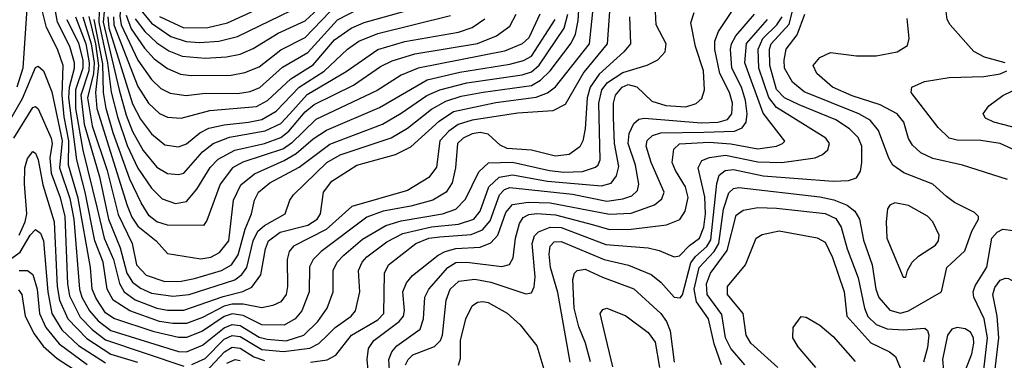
# Model space of a CAD drawing. Extents: x 997028 to 1115134, y 536408 to 618974.
# Tile 304 of 473: x 1024706 to 1028360, y 597431 to 598695. Entities that reach past the tile are written whole.
import ezdxf

# ---------------------------------------------------------------- set-up
doc = ezdxf.new("R2010")
doc.units = 0

msp = doc.modelspace()

# ---------------------------------------------------------------- linework, layer by layer
at = {"layer": '0CON10XD'}
for points in [[(1024694.2, 599524.2), (1024764.7, 599435), (1024776.1, 599335), (1024825, 599233.6), (1024883.3, 599165), (1025015.6, 599055.6), (1025045, 599020), (1025060.3, 598970.3), (1025083.3, 598833.3), (1025085.5, 598784.5), (1025078, 598708), (1025083.4, 598675), (1025145, 598544.8), (1025195, 598473.2), (1025229.6, 598439.6)], [(1024913.1, 598705), (1024952.3, 598605), (1024964.4, 598535), (1024962.3, 598505), (1024933.6, 598415), (1024945, 598307.2), (1025002.1, 598112.1), (1025036.1, 597955), (1025079.1, 597849.1), (1025103.9, 597755), (1025125, 597721.4), (1025155, 597698.4), (1025195, 597680.9), (1025275, 597669.5), (1025335, 597675.9), (1025505, 597730.3), (1025530.7, 597749.3), (1025548.6, 597775), (1025572.6, 597875), (1025590.2, 597909.8), (1025615, 597931.8), (1025691.5, 597975), (1025708.9, 598025), (1025722.5, 598045), (1025845.7, 598165), (1025895, 598193.7), (1026085, 598256.6), (1026145, 598292), (1026235, 598362.3), (1026287.9, 598392.1), (1026345, 598410.6), (1026425.7, 598425.7), (1026605, 598451), (1026639.5, 598470.5), (1026674.9, 598505.1), (1026752.4, 598607.6), (1026769, 598641), (1026778.6, 598691.4), (1026789.5, 598865)], [(1026969.6, 598705), (1026972.7, 598605), (1026948.6, 598575), (1026857, 598493), (1026822.6, 598445), (1026812, 598405), (1026805, 598290), (1026796.3, 598245), (1026785, 598223.2), (1026745.2, 598194.8), (1026695, 598188.1), (1026605, 598210.8), (1026515, 598216.4), (1026489, 598229), (1026445, 598270), (1026415, 598275.9), (1026385, 598271), (1026352.1, 598255), (1026331.1, 598235), (1026323.6, 598145), (1026310.9, 598089.1), (1026288.8, 598055), (1026238.8, 598025), (1026157.3, 598002.7), (1026055, 597984.6), (1025995, 597962.3), (1025824.9, 597835.1), (1025795.7, 597805), (1025781.9, 597778.1), (1025780.2, 597685), (1025753, 597615), (1025728.4, 597585), (1025688, 597562), (1025605, 597562.8), (1025535, 597598), (1025495, 597603.4), (1025465, 597593.3), (1025385, 597539.9), (1025325, 597516.4), (1025295, 597515.6), (1025205, 597536.7), (1025055, 597586.5), (1025025, 597608.1), (1024990.4, 597660.4), (1024975.7, 597695), (1024969.4, 597775), (1024922.9, 598032.9), (1024887.8, 598155), (1024889, 598245), (1024871.7, 598335), (1024864, 598415), (1024867.4, 598525), (1024846.3, 598585), (1024805.9, 598665.9), (1024775.5, 598785)], [(1026895.2, 598724.8), (1026886, 598605), (1026800.2, 598499.8), (1026729.8, 598380.2), (1026685, 598356.5), (1026555, 598348.5), (1026385, 598322), (1026333.9, 598306.1), (1026298.9, 598281.1), (1026265.8, 598245), (1026252.4, 598147.6), (1026225, 598110), (1026145, 598060.8), (1025938.7, 598001.3), (1025843.3, 597916.7), (1025722.9, 597855), (1025706.6, 597835), (1025698.6, 597805), (1025699.8, 597705), (1025694.8, 597675.2), (1025675, 597648), (1025645.2, 597634.8), (1025605, 597626.1), (1025535, 597639.9), (1025495, 597639.6), (1025465, 597631.6), (1025385, 597589.6), (1025325, 597568.2), (1025275, 597567.7), (1025225, 597575.6), (1025115.1, 597615.1), (1025053.4, 597655), (1025030.7, 597695), (1025015.6, 597795), (1024984.7, 597875), (1024949.3, 598055), (1024917.8, 598175), (1024889.1, 598405), (1024891.2, 598445), (1024910.1, 598515), (1024910, 598535), (1024892.9, 598595), (1024846.5, 598685), (1024826.5, 598795)], [(1024881.4, 598695), (1024925, 598607.1), (1024940.4, 598545), (1024941, 598515), (1024913, 598435), (1024913.5, 598365), (1024940.6, 598210.6), (1024994.1, 597995), (1025020.1, 597885), (1025054.3, 597805), (1025076.8, 597716.8), (1025094.5, 597685), (1025135, 597655.9), (1025214.7, 597624.7), (1025255, 597617.4), (1025315, 597617.3), (1025461.5, 597668.5), (1025533.8, 597686.2), (1025567.2, 597702.8), (1025601.4, 597748.6), (1025618.7, 597845), (1025630, 597875), (1025673.2, 597906.8), (1025775, 597933.1), (1025810.4, 597955), (1025822.1, 597975), (1025833.6, 598055), (1025865, 598096.4), (1025957.8, 598155), (1026100.9, 598195), (1026157.1, 598222.9), (1026262.3, 598317.7), (1026316.4, 598353.6), (1026472.9, 598387.1), (1026622.9, 598407.1), (1026665, 598422.8), (1026694.5, 598445.5), (1026820.2, 598605), (1026842.2, 598807.8)], [(1025225, 598706.9), (1025315, 598664.6), (1025404.4, 598665.6), (1025477, 598683), (1025721.2, 598795)], [(1026748.8, 597425), (1026702.7, 597682.7), (1026675.5, 597775), (1026670.8, 597825), (1026675.3, 597855), (1026689.8, 597870.2), (1026715, 597872.3), (1026875, 597805.7), (1026965, 597783.8), (1027049.2, 597749.2), (1027085, 597720.6), (1027135, 597665.9), (1027157.2, 597662.8), (1027165.6, 597674.4), (1027197.2, 597792.8), (1027213.6, 597816.4), (1027256.1, 597853.9), (1027271.2, 597878.8), (1027292.9, 598087.1), (1027302.5, 598117.5), (1027324.1, 598135.9), (1027355, 598138.7), (1027464.6, 598115.4), (1027724.8, 598095.2), (1027782.1, 598097.9), (1027811.9, 598108.1), (1027826.8, 598133.2), (1027831, 598165), (1027830.9, 598225), (1027817.8, 598257.8), (1027785, 598290), (1027735, 598323), (1027598.4, 598378.4), (1027544.3, 598405), (1027515, 598436.2), (1027489.3, 598525), (1027489.1, 598585), (1027494.9, 598605), (1027561.5, 598678.5), (1027587.8, 598782.2)], [(1024735.8, 598774.2), (1024717.9, 598515), (1024696, 598444)], [(1025135, 598697.7), (1025170.6, 598650.6), (1025215, 598608.7), (1025259.5, 598579.5), (1025308.8, 598558.8), (1025395, 598552.3), (1025473.4, 598556.6), (1025525, 598566.6), (1025572.8, 598587.2), (1025665, 598644.5), (1025765, 598690.3), (1025829.9, 598750.1)], [(1025144.1, 598744.1), (1025195, 598682), (1025267.1, 598632.9), (1025323.4, 598613.4), (1025375, 598610.5), (1025445, 598615.4), (1025515, 598632.5), (1025755, 598749)], [(1028363.5, 598535), (1028286.1, 598556.1), (1028246.9, 598576.9), (1028158.8, 598675), (1028148.2, 598695), (1028144.4, 598725), (1028155, 598750), (1028175, 598762.9), (1028335, 598761), (1028385, 598773.3)], [(1024665, 598312.6), (1024717.2, 598402.8), (1024765, 598517.3), (1024775, 598522.7), (1024795, 598504.5), (1024825, 598426.9), (1024863.7, 598245), (1024854.4, 598145), (1024892.1, 598032.1), (1024906.7, 597955), (1024927.7, 597695), (1024936.7, 597665), (1024965, 597614.8), (1024997.5, 597577.5), (1025045, 597542), (1025295, 597464.6), (1025325, 597463.2), (1025385, 597487.8), (1025465, 597552), (1025495, 597564.1), (1025525, 597560.8), (1025595, 597517.2), (1025625, 597509.3), (1025695, 597504.2), (1025760.9, 597525), (1025812.3, 597575), (1025847.6, 597625), (1025869.5, 597685), (1025869.3, 597765), (1025883.8, 597795), (1025908.5, 597821.5), (1025978.9, 597881.1), (1026065, 597931.5), (1026121.5, 597948.5), (1026275.6, 597975), (1026325, 597992.3), (1026360.8, 598029.2), (1026409.7, 598130.3), (1026445.6, 598164.4), (1026535, 598166.5), (1026672.2, 598135), (1026725, 598129.6), (1026795, 598131.3), (1026842.7, 598147.3), (1026853.4, 598156.6), (1026860, 598175), (1026855.8, 598385), (1026866.4, 598435), (1026888.1, 598461.9), (1026945, 598498.9), (1027034.2, 598525.8), (1027074.1, 598545.9), (1027101.5, 598575), (1027105.4, 598604.6), (1027068.6, 598675), (1027065.3, 598725)], [(1024941.1, 598705), (1024971.4, 598605), (1024982, 598535), (1024979.8, 598495), (1024957.9, 598405), (1024975, 598300.6), (1025030.4, 598135), (1025072, 597972), (1025123.1, 597865), (1025139.4, 597785), (1025175, 597747.2), (1025245, 597724), (1025305, 597725.1), (1025354.8, 597734.8), (1025455, 597764), (1025492.5, 597785), (1025517.1, 597822.9), (1025542.7, 597917.3), (1025566.7, 597975), (1025577.3, 598025), (1025592.4, 598055), (1025635, 598089.3), (1025742.8, 598147.2), (1025857.4, 598232.6), (1026052.2, 598307.8), (1026122.3, 598347.7), (1026216.8, 598413.2), (1026264.9, 598435.1), (1026365, 598460.7), (1026570.5, 598490.5), (1026605, 598500.8), (1026634.3, 598525.7), (1026726.4, 598663.6), (1026740.5, 598715)], [(1024963.1, 598706.9), (1024987.6, 598605), (1024999.3, 598525), (1024987.6, 598425), (1024992.9, 598365), (1025105.4, 598005.4), (1025122.3, 597962.3), (1025145, 597929.4), (1025212.5, 597875), (1025255, 597827.5), (1025378.1, 597808.1), (1025415, 597813.8), (1025448.3, 597831.7), (1025481.8, 597875), (1025499.8, 598025), (1025527.3, 598082.7), (1025577.2, 598122.8), (1025687.8, 598172.2), (1025731.8, 598198.2), (1025795, 598252.3), (1025844.5, 598285.5), (1026041.6, 598368.4), (1026218.8, 598471.2), (1026339.4, 598500.6), (1026525, 598529.9), (1026576.4, 598543.6), (1026605, 598559.7), (1026693.1, 598695)], [(1026635.9, 598715), (1026595, 598627.2), (1026571.1, 598605), (1026505, 598578.1), (1026184.7, 598515.3), (1026121.6, 598488.4), (1026032.5, 598432.5), (1025805.7, 598325), (1025715, 598237), (1025685, 598215.8), (1025533.9, 598166.1), (1025496.2, 598145), (1025450.7, 598085), (1025400.2, 597949.8), (1025388.1, 597931.9), (1025255, 597932.4), (1025215, 597944.5), (1025186.7, 597966.7), (1025156.8, 598015), (1025115, 598103.6), (1025052.8, 598275), (1025026.8, 598365), (1025016.7, 598425), (1025015, 598530.7), (1024982.2, 598695)], [(1025001.1, 598725), (1024999.5, 598685), (1025031.8, 598535), (1025046.2, 598426.2), (1025068.8, 598335), (1025105, 598228.1), (1025145, 598143.8), (1025195, 598069.3), (1025235, 598029.7), (1025285, 598012.5), (1025325, 598020), (1025364, 598066), (1025413, 598147), (1025443, 598177), (1025505, 598210.7), (1025615, 598235.8), (1025675, 598257.4), (1025705, 598281.7), (1025765, 598353.3), (1025799.5, 598380.5), (1025945, 598451.3), (1026045, 598520.9), (1026088.3, 598541.7), (1026172.5, 598567.5), (1026405, 598606.7), (1026475.4, 598634.6), (1026525, 598671.2), (1026548, 598715)], [(1025019.7, 598725), (1025015.7, 598685), (1025075.2, 598435), (1025101.1, 598341.1), (1025125, 598280.2), (1025165, 598209.3), (1025215, 598147.3), (1025255, 598123.8), (1025295, 598120.5), (1025315, 598125.8), (1025384.9, 598205.1), (1025424.1, 598235.9), (1025485, 598258.4), (1025617.6, 598282.4), (1025675, 598309.2), (1025708.5, 598345), (1025773.1, 598416.9), (1025917.8, 598502.2), (1026035, 598583.5), (1026135, 598613.8), (1026335, 598647.9), (1026385, 598665.9), (1026432, 598698)], [(1025033.7, 598705), (1025036.5, 598665), (1025125, 598383.1), (1025155, 598325.7), (1025195, 598271.6), (1025245, 598230.3), (1025295, 598223.7), (1025325, 598234.3), (1025374.7, 598275), (1025408.2, 598291.8), (1025464.9, 598305.1), (1025555.1, 598315.1), (1025605.1, 598324.9), (1025658.1, 598355), (1025743.6, 598445), (1025836, 598504), (1025922.9, 598585), (1025965.3, 598615), (1026035, 598643.2), (1026305, 598710.4)], [(1025054.3, 598705), (1025056.1, 598675), (1025145, 598446.9), (1025184.7, 598384.7), (1025225, 598346.8), (1025255, 598333.7), (1025305, 598329.3), (1025412.3, 598357.7), (1025585, 598372.3), (1025625.3, 598394.7), (1025712.3, 598475), (1025795, 598527), (1025875, 598619.7), (1025936.5, 598663.5), (1025985, 598684.3), (1026135, 598726.2)], [(1025101.2, 598711.2), (1025119.8, 598660.2), (1025169.1, 598589.1), (1025205, 598549.8), (1025255, 598513.5), (1025302.8, 598492.8), (1025342.5, 598487.5), (1025491, 598489), (1025541.5, 598498.5), (1025595, 598520), (1025675, 598582.5), (1025765, 598628), (1025856.7, 598723.3)], [(1025229.6, 598439.6), (1025265, 598422), (1025324, 598414), (1025395, 598422.4), (1025515, 598421.4), (1025561.3, 598428.7), (1025597.3, 598442.7), (1025681.3, 598518.7), (1025775, 598573.5), (1025885, 598694), (1025965, 598734.9)], [(1025345, 597415.4), (1025395, 597438.2), (1025465, 597509.3), (1025495, 597523.9), (1025525, 597519.5), (1025605, 597471.8), (1025685, 597463.5), (1025783.1, 597476.9), (1025816.3, 597493.7), (1025848.8, 597525), (1025877.1, 597552.9), (1025935.8, 597595), (1025951.8, 597615), (1025968.8, 597685), (1025963.8, 597765), (1025977.5, 597795), (1025994.8, 597815), (1026069.1, 597870.9), (1026127.7, 597902.3), (1026235, 597926.4), (1026335, 597935.8), (1026391.9, 597955), (1026414.5, 597985), (1026447, 598075), (1026485, 598110.3), (1026535, 598119.7), (1026665.4, 598095.4), (1026865, 598078.1), (1026901.1, 598088.9), (1026920.6, 598115), (1026929.4, 598150.6), (1026914.1, 598235), (1026909.9, 598330.1), (1026910.2, 598385), (1026917.6, 598415), (1026941.9, 598445), (1026964.1, 598454.1), (1026995.8, 598445.8), (1027051.9, 598391.9), (1027103.8, 598376.2), (1027178.4, 598371.6), (1027216.1, 598383.9), (1027237.1, 598402.9), (1027247.4, 598435), (1027243.2, 598505), (1027214, 598595), (1027196.8, 598683.2), (1027209.2, 598720.8)], [(1025785.1, 597424.9), (1025847.1, 597432.9), (1025879.5, 597450.5), (1025938.1, 597525), (1026035, 597582), (1026057.4, 597605), (1026059.5, 597755), (1026074.7, 597785), (1026176.8, 597865), (1026225, 597883.8), (1026265, 597888.8), (1026381.5, 597898.5), (1026424.2, 597915.8), (1026451.6, 597948.4), (1026486.3, 598045), (1026505, 598064.8), (1026525, 598072.2), (1026757.7, 598047.7), (1026885, 598022.1), (1026945, 598030), (1026978, 598042), (1026998.4, 598061.6), (1027004, 598085), (1026991.5, 598155), (1026964.6, 598235), (1026968, 598272), (1026985, 598310), (1027004.3, 598325.7), (1027025, 598329.1), (1027235, 598312), (1027298, 598315), (1027333.3, 598325), (1027349.3, 598345), (1027350.8, 598385), (1027339.8, 598425), (1027304.7, 598494.7), (1027286.2, 598583.8), (1027286.2, 598615), (1027299.6, 598650.4), (1027348.4, 598725)], [(1026000, 597395), (1025995.7, 597435), (1026001.2, 597475), (1026020.8, 597505), (1026114.9, 597575.1), (1026130.6, 597595), (1026134.4, 597615.6), (1026127.8, 597685), (1026141.5, 597718.5), (1026164, 597746), (1026258.6, 597821.4), (1026284.7, 597835.3), (1026325, 597845.8), (1026415, 597851.2), (1026455, 597867), (1026480.4, 597895), (1026510.2, 597979.8), (1026535, 598008.8), (1026592.6, 598017.4), (1026675.3, 598015.3), (1026895, 597973), (1026975, 597977.6), (1027061.8, 598008.2), (1027089.5, 598030.5), (1027098.4, 598055), (1027049.2, 598165), (1027031.5, 598225), (1027035, 598246.6), (1027055.1, 598264.9), (1027085.3, 598274.7), (1027245, 598277.1), (1027359, 598281), (1027386.7, 598293.3), (1027402.2, 598315), (1027405.4, 598345), (1027400, 598395), (1027384.9, 598445), (1027349.2, 598515), (1027343.7, 598585), (1027347.1, 598605), (1027363.3, 598635), (1027432.7, 598715)], [(1026138.3, 597415), (1026147.6, 597435), (1026165, 597451.2), (1026245, 597482.6), (1026267.7, 597505), (1026275.1, 597525), (1026288.7, 597655), (1026303.6, 597695), (1026335.5, 597724.5), (1026395, 597731.8), (1026455, 597721.2), (1026585, 597677.7), (1026605, 597681.5), (1026616, 597704), (1026619.6, 597740.4), (1026608.5, 597865), (1026617, 597893), (1026632, 597908), (1026674.7, 597925.3), (1026715, 597923.8), (1026880.9, 597860.9), (1027038.6, 597848.6), (1027079.1, 597839.1), (1027135, 597815.3), (1027155, 597818.4), (1027192.2, 597857.8), (1027229.2, 597885), (1027245, 597925.6), (1027251.1, 597975), (1027248.1, 598038.1), (1027223.4, 598145), (1027237.9, 598172.1), (1027265.9, 598184.1), (1027325, 598191.6), (1027445, 598167.6), (1027535, 598165.5), (1027658.2, 598181.8), (1027685.8, 598194.2), (1027705, 598211.9), (1027711.5, 598235), (1027698.2, 598255), (1027567.2, 598337.2), (1027515, 598368.4), (1027486.2, 598406.2), (1027448.8, 598515), (1027446.4, 598585), (1027464.4, 598625), (1027515.4, 598675), (1027535.5, 598705)], [(1027310.2, 597415), (1027282.9, 597492.9), (1027262, 597585), (1027218.2, 597648.2), (1027209.7, 597695), (1027227.6, 597775), (1027282.9, 597835), (1027300.2, 597865), (1027317.9, 597992.1), (1027337.2, 598052.8), (1027355, 598068.5), (1027375, 598072.3), (1027675, 598037.9), (1027726.8, 598026.8), (1027776.4, 598006.4), (1027804.9, 597984.9), (1027823.2, 597955), (1027837.3, 597877.3), (1027869.5, 597785), (1027883.6, 597695), (1027894.1, 597664.1), (1027935, 597617.7), (1027975, 597606), (1028005, 597615.2), (1028126.5, 597685), (1028147.1, 597775), (1028212.9, 597837.1), (1028239.7, 597910.3), (1028264.6, 597955), (1028264.5, 597965), (1028249.9, 597979.9), (1028175, 598016.5), (1028145, 598038.7), (1028094.8, 598084.8), (1027987.2, 598127.2), (1027946.8, 598155), (1027931, 598181), (1027893.2, 598283.2), (1027861.8, 598321.8), (1027820.4, 598345), (1027617.4, 598427.4), (1027573.5, 598463.5), (1027544.4, 598515), (1027542.7, 598545), (1027550.9, 598585), (1027591.3, 598638.7), (1027619.4, 598715)], [(1026078.9, 597395), (1026076.6, 597435), (1026087.4, 597462.6), (1026105.7, 597485), (1026192.7, 597547.3), (1026204.4, 597585), (1026209.3, 597665), (1026224.3, 597695), (1026294.4, 597775.6), (1026325, 597794), (1026365.4, 597795.4), (1026495, 597779.8), (1026523.5, 597786.5), (1026538, 597812), (1026546.4, 597885), (1026561.2, 597938.8), (1026575, 597960.6), (1026595, 597972.4), (1026625, 597976.4), (1026695, 597971.3), (1026835, 597933.5), (1026895, 597916.9), (1026975, 597917.9), (1027106, 597934), (1027156, 597954), (1027175.9, 597984.1), (1027187.3, 598035), (1027177.2, 598075), (1027139.8, 598135), (1027128, 598165), (1027133.3, 598215), (1027155.2, 598234.8), (1027265, 598240.5), (1027345, 598234), (1027445, 598215.9), (1027514.5, 598225.5), (1027537.5, 598235), (1027545.3, 598244.7), (1027465, 598348), (1027397.4, 598535), (1027403.3, 598606.7), (1027481.2, 598695)], [(1028371.4, 598101.4), (1028205, 598154.7), (1028095, 598180), (1028050.4, 598200.4), (1028018.8, 598228.8), (1028004.4, 598254.4), (1027987.5, 598315), (1027962.7, 598345), (1027899.2, 598379.2), (1027795, 598412.4), (1027722.9, 598445), (1027664.7, 598495), (1027650.7, 598525), (1027675, 598554.7), (1027715, 598573.5), (1027811, 598561), (1027885, 598560.5), (1027962, 598575), (1028000.5, 598599.5), (1028007.3, 598625), (1027999.2, 598699.2)], [(1028445, 598190), (1028344.2, 598235.8), (1028273.5, 598246.5), (1028185, 598247.5), (1028155, 598254.7), (1028114.8, 598294.8), (1028014.4, 598425), (1028017.1, 598445), (1028064.3, 598465.7), (1028155, 598479.7), (1028283.5, 598483.5), (1028345, 598494.4), (1028369.6, 598505)], [(1028455, 598280.5), (1028320.8, 598315), (1028289.8, 598329.8), (1028281.4, 598345), (1028302.2, 598375), (1028355, 598413.3), (1028457.5, 598462.5)], [(1024685, 598254.7), (1024755, 598368.7), (1024765, 598372.3), (1024775, 598363.8), (1024823.5, 598255), (1024826.6, 598235), (1024818.2, 598181.8), (1024823.1, 598125), (1024856.1, 598035), (1024873.7, 597965), (1024883.3, 597715), (1024890.8, 597670.8), (1024931, 597591), (1024975.8, 597545.8), (1025025, 597507.3), (1025315, 597409.3)], [(1024704.1, 597895), (1024726.4, 597945), (1024732.5, 597975), (1024723.6, 598086.4), (1024725.5, 598145), (1024735, 598180), (1024755, 598205.4), (1024765, 598200), (1024774.4, 598175), (1024792.6, 598082.6), (1024834.2, 597945), (1024845.1, 597705), (1024854.1, 597655), (1024884.4, 597585), (1024955, 597512.4), (1025044.8, 597454.8), (1025144, 597424)], [(1027995, 597740), (1028000.8, 597765), (1028018.5, 597795), (1028042, 597818), (1028105, 597858), (1028116.4, 597875), (1028118.1, 597895), (1028095, 597944.4), (1028075, 597966.4), (1028005, 598005.5), (1027954.2, 598015.8), (1027935, 598006.7), (1027927.1, 597992.9), (1027921.2, 597945), (1027923.5, 597885), (1027985, 597740), (1027995, 597740)], [(1027397, 597415), (1027345.2, 597475), (1027325.1, 597515), (1027311.6, 597601.6), (1027257.6, 597675), (1027254.3, 597715), (1027269.3, 597755), (1027331.8, 597838.2), (1027365, 597969.6), (1027391.4, 597988.6), (1027445, 597998.4), (1027515, 597996.1), (1027695, 597975.5), (1027735, 597957.4), (1027754.6, 597924.6), (1027777, 597845), (1027817.7, 597737.7), (1027841, 597625), (1027854.1, 597594.1), (1027885, 597563.6), (1027925, 597548.3), (1027985.5, 597544.5), (1028065, 597550), (1028075, 597542.5), (1028079.5, 597525), (1028075, 597479.2), (1028059.8, 597425)], [(1024597.4, 597755), (1024707.8, 597832.2), (1024745, 597896.1), (1024765, 597916.2), (1024782.9, 597902.9), (1024794, 597874), (1024810.4, 597685), (1024826, 597605), (1024862.9, 597545), (1024925, 597486.3), (1025025, 597422.2)], [(1027519.2, 597405), (1027420, 597495), (1027402.5, 597525), (1027390.6, 597605), (1027332.3, 597675), (1027332.5, 597705), (1027399.6, 597785), (1027439.1, 597885), (1027461.7, 597898.3), (1027525, 597911.1), (1027665, 597885.9), (1027695, 597869.1), (1027723, 597813), (1027766.1, 597685), (1027776.1, 597595), (1027865, 597496.1), (1027933.4, 597463.4), (1027955.7, 597445.7), (1027973, 597403)], [(1028283.9, 597396.1), (1028298, 597515), (1028284.7, 597584.7), (1028246.9, 597665), (1028243.9, 597685), (1028251.8, 597708.2), (1028295, 597776.5), (1028313.3, 597885), (1028333, 597907), (1028355, 597918.3), (1028393.2, 597913.2), (1028430.4, 597890.4), (1028443.2, 597865), (1028457.6, 597795), (1028496.9, 597756.9), (1028615, 597692.9), (1028716.1, 597676.1), (1028736.2, 597666.2), (1028746.9, 597646.9), (1028753.8, 597593.8)], [(1024704.5, 597764.5), (1024735, 597764.2), (1024755, 597750), (1024771.2, 597695), (1024779.9, 597605), (1024803.6, 597553.6), (1024852.7, 597492.7), (1024956.3, 597416.3)], [(1026824.3, 597425.7), (1026805.9, 597495), (1026781.1, 597555), (1026763.6, 597625), (1026759, 597731), (1026765, 597754.3), (1026774.5, 597765), (1026805, 597769.6), (1026869.3, 597739.3), (1026985, 597697), (1027085.1, 597605.1), (1027105.9, 597575.9), (1027120.6, 597540.6), (1027134.3, 597425)], [(1028308.7, 597251.3), (1028339.6, 597515), (1028332.9, 597595), (1028317.9, 597675), (1028325, 597701.2), (1028345, 597728.1), (1028365, 597736.4), (1028375, 597734.2), (1028445, 597695.8), (1028515, 597636.8), (1028590.8, 597590.8), (1028635.2, 597555.2), (1028657.5, 597525), (1028672.4, 597485), (1028699.3, 597325)], [(1024702.2, 597692.2), (1024714, 597675), (1024726.2, 597595), (1024759.8, 597529.8), (1024793.6, 597483.6), (1024845, 597438.1), (1024950.7, 597370.7)], [(1026335, 597413.8), (1026341.8, 597438.2), (1026341.9, 597505), (1026361.6, 597585), (1026385, 597632.9), (1026405, 597646.8), (1026425, 597650), (1026445, 597645.8), (1026515, 597605.8), (1026563.4, 597563.4), (1026625.8, 597485), (1026673.3, 597325)], [(1026906.8, 597406.8), (1026875, 597542), (1026860, 597605), (1026870, 597620), (1026885, 597625.4), (1026955, 597596.4), (1027037.9, 597535), (1027065, 597498.6), (1027080.6, 597405)], [(1027661.2, 597405), (1027595, 597481.9), (1027575.6, 597515), (1027576.8, 597553.2), (1027606.7, 597593.3), (1027625, 597591.2), (1027675, 597562.2), (1027725, 597519.1), (1027806.5, 597426.5)], [(1028175, 597351.8), (1028195, 597366.9), (1028215.7, 597395), (1028239.4, 597455), (1028246.7, 597495), (1028245.2, 597515), (1028235, 597535.4), (1028215, 597547.8), (1028185, 597552.7), (1028165, 597546.8), (1028149.4, 597525), (1028131.2, 597435), (1028134.1, 597395), (1028143.1, 597373.1), (1028155, 597356.2), (1028175, 597351.8)], [(1025395, 597386.6), (1025466.8, 597463.2), (1025495, 597480.3), (1025525, 597476.7), (1025575, 597444.7), (1025615, 597431.2)], [(1025475, 597420.4), (1025505.9, 597434.1), (1025525, 597430.9)]]:
    msp.add_lwpolyline(points, dxfattribs=at)

doc.saveas('drawing.dxf')
